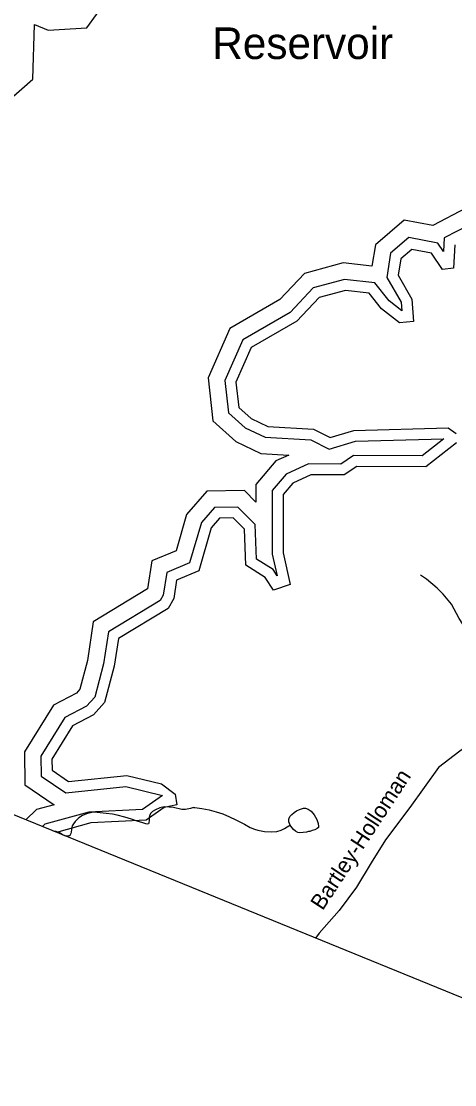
# Model space of a CAD drawing. Extents: x 2001466 to 2224147, y 644118 to 847247.
# Drawn here: x 2013433 to 2016039, y 670615 to 677010 of the extents above; entities that cross this region are included whole.
import ezdxf

# ---------------------------------------------------------------- set-up
doc = ezdxf.new("R2010")
doc.units = 0
for name, color, linetype in [('Exist Boundary Political CountyLine', 7, 'Continuous'), ('Exist Hydrographic Buffer Line', 7, 'Continuous'), ('Exist Hydrographic Lake Shore', 7, 'Continuous'), ('Exist Hydrographic Lake Shore Label', 7, 'Continuous'), ('Exist Hydrographic Misc Water Feature', 7, 'Continuous'), ('Exist Road Non-System Type 51', 7, 'Continuous'), ('Exist Road Secondary Type 20 Attributed', 7, 'Continuous'), ('Exist Road Secondary Type 51 Label', 7, 'Continuous')]:
    doc.layers.add(name, color=color, linetype=linetype)

msp = doc.modelspace()

# ---------------------------------------------------------------- linework, layer by layer
at = {"layer": 'Exist Boundary Political CountyLine'}
msp.add_lwpolyline([(2025347, 667357.1), (2005827.3, 675323.1), (2003947.8, 676045.5), (2001465.7, 677002.8), (2006817.6, 695750.4), (2007499.4, 697710.6)], dxfattribs=at)
at = {"layer": 'Exist Hydrographic Buffer Line'}
for points in [[(2013512.4, 676991), (2013595.4, 676956.6), (2013827, 676971.5), (2013944, 677130.9), (2013965.9, 677245.2), (2014180.5, 677444.1), (2014232.1, 677585.2), (2014216.5, 677735), (2014419.5, 677759.9), (2014409.3, 677960.8)], [(2011341.3, 676099.8), (2011471.8, 675896.8), (2011667.4, 675816.5), (2011941.5, 675934.3), (2012038.8, 676050.5), (2012211.5, 676114.9), (2012236.3, 676142.8), (2012318.1, 676053.1), (2012508.9, 675969.1), (2012731.2, 675953.6), (2012906.7, 676084.3), (2013120.5, 676214.4), (2013173.2, 676386.1), (2013167, 676456.7), (2013285.9, 676473.4), (2013501.6, 676661.3), (2013512.4, 676991)], [(2016106.6, 675885.8), (2015907.1, 675781.9), (2015734.7, 675814.4), (2015562.6, 675666.1), (2015541.7, 675537.8), (2015369.2, 675557.2), (2015136, 675494.2), (2014987.9, 675336.3), (2014687.6, 675163.3), (2014555.9, 674865.6), (2014584.9, 674607.9), (2014723.9, 674483.6), (2014874.1, 674411.4), (2015041.9, 674401.9)], [(2016132, 675788.1), (2015976.5, 675707), (2015971.9, 675625.4), (2015938, 675675.8), (2015763.1, 675708.9), (2015654, 675614.9), (2015630.3, 675470.1), (2015717.5, 675320.2), (2015720.9, 675269.4), (2015645.2, 675328.4), (2015558.2, 675436.9), (2015376.8, 675457.3), (2015188.7, 675406.5), (2015049.7, 675258.3), (2014764.6, 675094.1), (2014656.7, 674850.1), (2014678.5, 674656.2), (2014779.1, 674566.2), (2014899.1, 674508.5), (2015173.2, 674493.2), (2015284.5, 674436.1), (2015443.5, 674484.4), (2015973.2, 674498.2), (2015843.3, 674396.7), (2015429.9, 674398.6), (2015354.8, 674347.5), (2015160.5, 674348.3)], [(2015041.9, 674401.9), (2014964.6, 674366.2)], [(2014964.6, 674366.2), (2014843.8, 674225.4), (2014843.8, 674119.1), (2014774.5, 674188.4), (2014548.4, 674184.2), (2014427.3, 674043.5), (2014364, 673826.3), (2014218.6, 673764.6), (2014192.8, 673596.6), (2013866.1, 673399.5)], [(2015160.5, 674348.3), (2015025.4, 674285.9)], [(2015025.4, 674285.9), (2014942.2, 674188.9), (2014942.2, 673806.5), (2014970.9, 673675.9), (2014947, 673712.6), (2014847.2, 673776.2), (2014839.5, 673984.3), (2014734.5, 674089.2), (2014594.3, 674086.6), (2014515.8, 673995.5), (2014445.5, 673754), (2014307.5, 673695.5), (2014286.8, 673560), (2014268.2, 673527.1), (2013956.5, 673339.1)], [(2013866.1, 673399.5), (2013831, 673165.4), (2013785.5, 672993.9), (2013764.4, 672970.7), (2013625.9, 672897.1), (2013452, 672617.8), (2013455.1, 672418.4)], [(2013956.5, 673339.1), (2013927.5, 673145.4), (2013874.5, 672945.6), (2013825.8, 672891.8), (2013695.5, 672822.6), (2013550.9, 672590.4), (2013552.7, 672471.2)], [(2013552.7, 672471.2), (2013700.8, 672371), (2014062.4, 672407.9), (2014281.9, 672355.2)], [(2013455.1, 672418.4), (2013631.3, 672299.2)], [(2014281.9, 672355.2), (2014161.6, 672270.8), (2013840.2, 672255.1), (2013575, 672181.4), (2013560.5, 672167.2)], [(2013631.3, 672299.2), (2013524.4, 672269.5), (2013461, 672207.8)]]:
    msp.add_lwpolyline(points, dxfattribs=at)
at = {"layer": 'Exist Hydrographic Lake Shore'}
for points in [[(2016039.9, 675666.1), (2016031.9, 675525.2), (2015965.9, 675516.7), (2015898.8, 675616.5), (2015781.9, 675638.6), (2015714.9, 675580.8), (2015698.9, 675482.7), (2015781.9, 675339.9), (2015791, 675205.2), (2015706.9, 675197.1), (2015598.8, 675281.4), (2015524, 675374.7), (2015381.9, 675390.7), (2015223.8, 675348), (2015090.9, 675206.3), (2014815.9, 675047.9), (2014723.9, 674839.8), (2014740.9, 674688.5), (2014815.9, 674621.4), (2014915.8, 674573.3), (2015190.8, 674557.9), (2015290.8, 674506.6), (2015432.9, 674549.7), (2015998.9, 674564.5), (2016048.9, 674530.7)], [(2016049.9, 674474.8), (2015865.8, 674331), (2015450, 674332.8), (2015374.9, 674281.8), (2015174.8, 674282.7), (2015065.9, 674232.3), (2015007.9, 674164.7), (2015007.9, 673813.6), (2015049.9, 673622.4), (2014949.8, 673588.4), (2014899.8, 673664.8), (2014782.9, 673739.4), (2014774.9, 673956.1), (2014707.9, 674023.1), (2014624.8, 674021.5), (2014574.8, 673963.4), (2014499.7, 673705.7), (2014366.9, 673649.4), (2014349.8, 673538.2), (2014316.8, 673479.8), (2014016.8, 673298.9)], [(2014016.8, 673298.9), (2013991.8, 673132.1), (2013933.8, 672913.4), (2013866.7, 672839.3), (2013741.9, 672772.9), (2013616.8, 672572.1), (2013617.8, 672506.4), (2013717.9, 672438.7), (2014066.9, 672474.3), (2014275.8, 672424.1), (2014358.9, 672363.4), (2014367.9, 672297.5), (2014292.8, 672282.7), (2014183.8, 672206.2), (2013850.8, 672189.9), (2013644.9, 672132.7)]]:
    msp.add_lwpolyline(points, dxfattribs=at)
at = {"layer": 'Exist Hydrographic Misc Water Feature'}
for points in [[(2014469, 672283.2), (2014450.7, 672276.2), (2014420.6, 672269.5), (2014398.7, 672269.9), (2014348.6, 672281.6), (2014322.4, 672285.3), (2014292.2, 672286), (2014266.6, 672279.9), (2014240.4, 672267.3), (2014222.5, 672257.9), (2014210.6, 672245.8), (2014206.1, 672236.9), (2014202.6, 672221.4), (2014202.6, 672205.7), (2014200.8, 672189.4), (2014197.9, 672184.6), (2014190.5, 672181.4), (2014182.7, 672183.2), (2014164.7, 672189.3), (2014129.6, 672200.7), (2014095.4, 672212), (2014056.6, 672223.5), (2014008.6, 672236.8), (2013981.6, 672242.2), (2013942.6, 672247.1), (2013888.7, 672253.2), (2013874.1, 672254.2), (2013856.7, 672253), (2013824.7, 672244.6), (2013800.7, 672234.4), (2013778.8, 672220.9), (2013756.6, 672198.4), (2013746.2, 672184.7), (2013738.8, 672172.6), (2013734.9, 672150.5), (2013732.8, 672134.9), (2013730.8, 672126.7), (2013726.9, 672117), (2013724.9, 672112.9), (2013718.9, 672112.2), (2013701.7, 672109.6), (2013684.1, 672116.8), (2013662.7, 672130.6), (2013642.8, 672138.4), (2013625.1, 672140.8)], [(2014469, 672283.2), (2014476.2, 672281.5), (2014518, 672275.6), (2014562.1, 672268.2), (2014604.1, 672255.8), (2014644.1, 672243.6), (2014684.1, 672226.3), (2014722.2, 672208.3), (2014774.3, 672181.8), (2014810.2, 672162.3), (2014835.8, 672152.7), (2014854.5, 672146.6), (2014896.3, 672138.4), (2014937.7, 672135.9), (2014970.3, 672138.5), (2014996.4, 672146.2), (2015016.3, 672156.5), (2015032.3, 672166.8), (2015042.1, 672172.3), (2015050.1, 672175.4)], [(2015050.1, 672175.4), (2015045.4, 672185.4), (2015042.3, 672196.9), (2015042.1, 672212.5), (2015048.3, 672228.8), (2015060.2, 672240.9), (2015074.1, 672252.9), (2015088, 672262.4), (2015106.1, 672271.1), (2015130.1, 672278), (2015142.2, 672278.6), (2015158, 672272.5), (2015176, 672260.6), (2015194.1, 672239), (2015210, 672210.7), (2015218.2, 672185.1), (2015220.3, 672168.7), (2015219.3, 672162.2), (2015212.3, 672156.6), (2015198.4, 672148.6), (2015182.4, 672143.2), (2015168.2, 672138.6), (2015160.4, 672137.1), (2015148.1, 672134.9), (2015128.2, 672131.2), (2015108.3, 672130.7), (2015096.2, 672132.6), (2015082.3, 672140.3), (2015070.2, 672150.4), (2015054.2, 672170.5), (2015050.1, 672175.4)]]:
    msp.add_lwpolyline(points, dxfattribs=at)
at = {"layer": 'Exist Road Non-System Type 51'}
msp.add_lwpolyline([(2016595.1, 673085.5), (2016360.3, 673194.4), (2016266.9, 673247.5), (2016159.8, 673320.7), (2016106.4, 673357.4), (2016067, 673417.8), (2016020.2, 673504.3), (2015970.8, 673564.9), (2015933.3, 673601.5), (2015870, 673656.2), (2015834.3, 673678.7)], dxfattribs=at)
at = {"layer": 'Exist Road Secondary Type 20 Attributed'}
msp.add_lwpolyline([(2018858.1, 675263.1), (2018703.3, 675201.3), (2018565.8, 675099.4), (2018451.8, 674955.7), (2018348.3, 674805.7), (2018241.7, 674695.9), (2017994.7, 674427.5), (2017792, 674176.1), (2017476.4, 673787.4), (2017362.4, 673713.5), (2017250.5, 673643.7), (2017140.7, 673550.8), (2016794.5, 673244.4), (2016578.1, 673064.9), (2016257.2, 672754.3), (2016069.3, 672621.2), (2015942.6, 672521.9), (2015769.5, 672283.2), (2015622.7, 672088.8), (2015536.2, 671949.4), (2015449.6, 671803.6), (2015344.1, 671662), (2015223.7, 671526.8), (2015201.8, 671497.4)], dxfattribs=at)

# ---------------------------------------------------------------- texts
at = {"layer": 'Exist Hydrographic Lake Shore Label'}
msp.add_text('Reservoir', height=190, dxfattribs=at).set_placement((2014581.9, 676783))
at = {"layer": 'Exist Road Secondary Type 51 Label'}
msp.add_text('Bartley-Holloman', height=95, rotation=56.61756, dxfattribs=at).set_placement((2015244.7, 671658.4))

doc.saveas('drawing.dxf')
